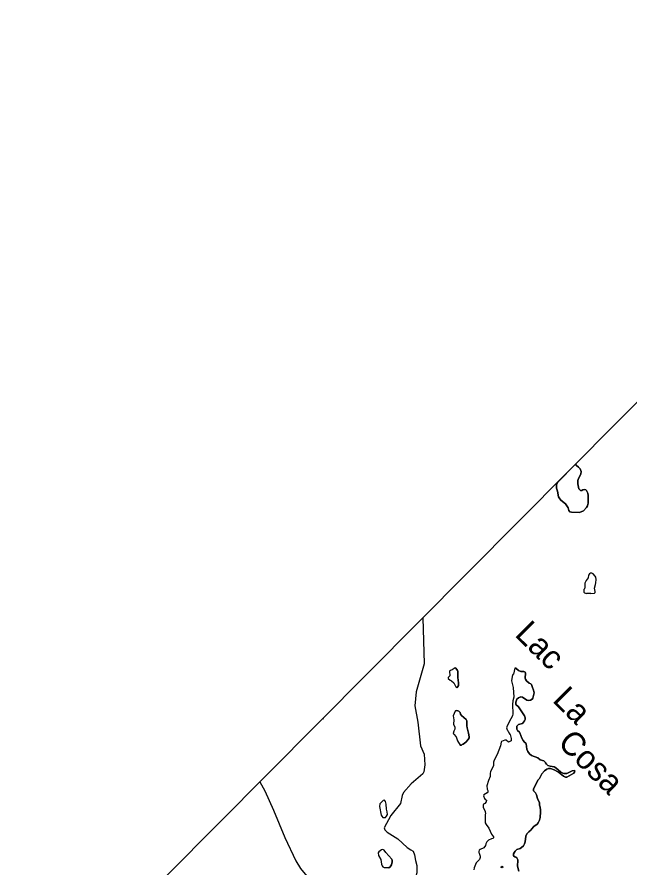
# Model space of a CAD drawing. Extents: x 642515 to 647219, y 6080136 to 6084356.
# Drawn here: x 644998.5 to 645071.7, y 6081037.4 to 6081139.1 of the extents above; entities that cross this region are included whole.
import ezdxf

# ---------------------------------------------------------------- set-up
doc = ezdxf.new("R2010")
doc.units = 0
doc.layers.add('Level 63', color=7, linetype='Continuous')

msp = doc.modelspace()

# ---------------------------------------------------------------- linework, layer by layer
at = {"layer": 'Level 63'}
msp.add_line((645045.98, 6081038.98), (645046.1, 6081038.32), dxfattribs=at)
msp.add_lwpolyline([(644998.48, 6081018.51), (645159.24, 6080858.72), (645279.09, 6080979.29), (645118.32, 6081139.09)], close=True, dxfattribs=at)
for points in [[(645065.22, 6081085.66), (645063.09, 6081083.51), (645062.94, 6081083.2), (645062.96, 6081082.78), (645063.06, 6081082.44), (645063.19, 6081081.77), (645063.25, 6081081.63), (645063.45, 6081081.37), (645064.02, 6081080.91), (645064.2, 6081080.67), (645064.34, 6081080.46), (645064.41, 6081080.14), (645064.55, 6081079.98), (645064.75, 6081079.93), (645065.7, 6081079.9), (645066.17, 6081080.07), (645066.54, 6081080.47), (645066.66, 6081080.68), (645066.73, 6081081.02), (645066.73, 6081081.93), (645066.68, 6081082.21), (645066.55, 6081082.51), (645066.44, 6081082.61), (645066.24, 6081082.63), (645066.09, 6081082.59), (645065.98, 6081082.52), (645065.82, 6081082.52), (645065.61, 6081082.72), (645065.51, 6081083.33), (645065.49, 6081083.71), (645065.57, 6081083.93), (645065.87, 6081084.47), (645065.9, 6081084.77), (645065.79, 6081085.09), (645065.65, 6081085.24), (645065.56, 6081085.29), (645065.34, 6081085.49), (645065.22, 6081085.66)], [(645065.22, 6081085.66), (645065.34, 6081085.49), (645065.56, 6081085.29), (645065.65, 6081085.24), (645065.79, 6081085.09), (645065.9, 6081084.77), (645065.87, 6081084.47), (645065.57, 6081083.93), (645065.49, 6081083.71), (645065.51, 6081083.33), (645065.61, 6081082.72), (645065.82, 6081082.52), (645065.98, 6081082.52), (645066.09, 6081082.59), (645066.24, 6081082.63), (645066.44, 6081082.61), (645066.55, 6081082.51), (645066.68, 6081082.21), (645066.73, 6081081.93), (645066.73, 6081081.02), (645066.66, 6081080.68), (645066.54, 6081080.47), (645066.17, 6081080.07), (645065.7, 6081079.9)], [(645065.7, 6081079.9), (645064.75, 6081079.93), (645064.55, 6081079.98), (645064.41, 6081080.14), (645064.34, 6081080.46), (645064.2, 6081080.67), (645064.02, 6081080.91), (645063.45, 6081081.37), (645063.25, 6081081.63), (645063.19, 6081081.77), (645063.06, 6081082.44), (645062.96, 6081082.78), (645062.94, 6081083.2), (645063.09, 6081083.51)], [(645067.32, 6081072.54), (645067.17, 6081072.64), (645067.01, 6081072.63), (645066.89, 6081072.57), (645066.79, 6081072.41), (645066.72, 6081072.08), (645066.48, 6081071.76), (645066.36, 6081071.54), (645066.34, 6081071.44), (645066.35, 6081070.96), (645066.29, 6081070.76), (645066.2, 6081070.67), (645066.23, 6081070.37), (645066.3, 6081070.27), (645066.54, 6081070.19), (645066.59, 6081070.23), (645067.01, 6081070.25), (645067.06, 6081070.22), (645067.49, 6081070.24), (645067.56, 6081070.31), (645067.58, 6081070.45), (645067.5, 6081070.83), (645067.59, 6081071.29), (645067.66, 6081071.48), (645067.7, 6081071.87), (645067.65, 6081072.18), (645067.58, 6081072.3), (645067.32, 6081072.54)], [(645067.58, 6081072.3), (645067.32, 6081072.54), (645067.17, 6081072.64), (645067.01, 6081072.63), (645066.89, 6081072.57), (645066.79, 6081072.41), (645066.72, 6081072.08), (645066.48, 6081071.76), (645066.36, 6081071.54), (645066.34, 6081071.44), (645066.35, 6081070.96), (645066.29, 6081070.76), (645066.2, 6081070.67), (645066.23, 6081070.37), (645066.3, 6081070.27), (645066.54, 6081070.19), (645066.59, 6081070.23), (645067.01, 6081070.25), (645067.06, 6081070.22), (645067.49, 6081070.24), (645067.56, 6081070.31), (645067.58, 6081070.45), (645067.5, 6081070.83), (645067.59, 6081071.29), (645067.66, 6081071.48), (645067.7, 6081071.87), (645067.65, 6081072.18), (645067.58, 6081072.3)], [(645046.98, 6081067.31), (645047.13, 6081061.79), (645046.17, 6081058.47), (645046.02, 6081056.8), (645046.36, 6081054.84), (645046.71, 6081052.02), (645047.13, 6081051.01), (645047.22, 6081049.74), (645047.1, 6081048.9), (645046.96, 6081048.67), (645045.6, 6081047.48), (645044.67, 6081046.43), (645044.51, 6081046.08), (645044.31, 6081045.11), (645043.14, 6081043.68), (645042.34, 6081042.21), (645042.44, 6081041.96), (645042.7, 6081041.71), (645044, 6081040.9), (645045.09, 6081039.88), (645045.55, 6081039.59), (645045.82, 6081039.44), (645045.98, 6081038.98)], [(645050.92, 6081061.27), (645050.83, 6081061.31), (645050.46, 6081061.09), (645050.27, 6081061.01), (645050.17, 6081060.92), (645050.19, 6081060.39), (645049.99, 6081060.17), (645050.02, 6081060.05), (645050.26, 6081059.85), (645050.41, 6081059.79), (645050.69, 6081059.54), (645050.93, 6081059.07), (645051.05, 6081058.95), (645051.09, 6081058.98)], [(645051.05, 6081058.95), (645051.09, 6081058.98), (645051.22, 6081059.2), (645051.22, 6081059.53), (645051.14, 6081060.18), (645051.16, 6081060.88), (645051.12, 6081061), (645050.92, 6081061.27), (645050.83, 6081061.31), (645050.46, 6081061.09), (645050.27, 6081061.01), (645050.17, 6081060.92), (645050.19, 6081060.39), (645049.99, 6081060.17), (645050.02, 6081060.05), (645050.26, 6081059.85), (645050.41, 6081059.79), (645050.69, 6081059.54), (645050.93, 6081059.07), (645051.05, 6081058.95)], [(645050.92, 6081061.27), (645051.12, 6081061), (645051.16, 6081060.88), (645051.14, 6081060.18), (645051.22, 6081059.53), (645051.22, 6081059.2), (645051.09, 6081058.98)], [(645057.96, 6081061.3), (645057.79, 6081060.59), (645057.72, 6081060.52), (645057.7, 6081060.41), (645057.64, 6081060.29), (645057.56, 6081059.76), (645057.75, 6081058.97), (645057.85, 6081057.83), (645057.71, 6081057.37), (645057.68, 6081056.93), (645057.73, 6081055.83), (645057.68, 6081055.59), (645057.51, 6081055.22), (645057.13, 6081054.57), (645057, 6081054.29), (645056.99, 6081054.14), (645057.06, 6081053.92), (645057.13, 6081053.85), (645057.16, 6081053.74), (645057.23, 6081053.68), (645057.25, 6081053.58), (645057.32, 6081053.51), (645057.34, 6081053.42), (645057.41, 6081053.36), (645057.47, 6081053.2), (645057.55, 6081052.88), (645057.54, 6081052.6), (645057.39, 6081052.51), (645057.23, 6081052.46), (645056.94, 6081052.68), (645056.77, 6081052.67), (645056.39, 6081052.53), (645056.34, 6081052.45), (645056.25, 6081052.01), (645056.04, 6081051.51), (645055.87, 6081050.97), (645055.51, 6081050.28), (645055.42, 6081050.04), (645055.43, 6081049.62), (645055.08, 6081048.96), (645055.03, 6081048.69), (645055.04, 6081048.35), (645054.83, 6081047.88), (645054.63, 6081047.24), (645054.66, 6081046.83), (645054.78, 6081046.6), (645054.76, 6081046.5), (645054.67, 6081046.4), (645054.26, 6081046.14)], [(645058.4, 6081054.54), (645058.87, 6081054.68), (645059.13, 6081054.98), (645059.22, 6081055.17), (645059.22, 6081055.34), (645059.11, 6081055.6), (645058.73, 6081056.19), (645058.4, 6081056.66), (645058.1, 6081056.96), (645058.09, 6081057.24), (645058.22, 6081057.6), (645058.4, 6081057.73), (645058.7, 6081057.87), (645058.9, 6081057.84), (645059.39, 6081057.47), (645059.57, 6081057.43), (645059.85, 6081057.46), (645060.05, 6081057.6), (645060.13, 6081057.72), (645060.28, 6081058.35), (645060.21, 6081058.66), (645060.06, 6081058.99), (645059.97, 6081059.33), (645059.9, 6081059.42), (645059.68, 6081059.49), (645059.38, 6081059.76), (645059.24, 6081059.97), (645059.22, 6081060.08), (645059.26, 6081060.69), (645059.21, 6081060.82), (645059.06, 6081060.88), (645058.69, 6081060.9), (645058.4, 6081061), (645058.1, 6081061.28), (645057.96, 6081061.3), (645057.79, 6081060.59), (645057.72, 6081060.52), (645057.7, 6081060.41), (645057.64, 6081060.29), (645057.56, 6081059.76), (645057.75, 6081058.97), (645057.85, 6081057.83), (645057.71, 6081057.37), (645057.68, 6081056.93), (645057.73, 6081055.83), (645057.68, 6081055.59), (645057.51, 6081055.22), (645057.13, 6081054.57), (645057, 6081054.29), (645056.99, 6081054.14), (645057.06, 6081053.92), (645057.13, 6081053.85), (645057.16, 6081053.74), (645057.23, 6081053.68), (645057.25, 6081053.58), (645057.32, 6081053.51), (645057.34, 6081053.42), (645057.41, 6081053.36), (645057.47, 6081053.2), (645057.55, 6081052.88), (645057.54, 6081052.6), (645057.39, 6081052.51), (645057.23, 6081052.46), (645056.94, 6081052.68), (645056.77, 6081052.67), (645056.39, 6081052.53), (645056.34, 6081052.45), (645056.25, 6081052.01), (645056.04, 6081051.51), (645055.87, 6081050.97), (645055.51, 6081050.28), (645055.42, 6081050.04), (645055.43, 6081049.62), (645055.08, 6081048.96), (645055.03, 6081048.69), (645055.04, 6081048.35), (645054.83, 6081047.88), (645054.63, 6081047.24), (645054.66, 6081046.83), (645054.78, 6081046.6), (645054.76, 6081046.5), (645054.67, 6081046.4)], [(645057.96, 6081061.3), (645058.1, 6081061.28), (645058.4, 6081061), (645058.69, 6081060.9), (645059.06, 6081060.88), (645059.21, 6081060.82), (645059.26, 6081060.69), (645059.22, 6081060.08), (645059.24, 6081059.97), (645059.38, 6081059.76), (645059.68, 6081059.49), (645059.9, 6081059.42), (645059.97, 6081059.33), (645060.06, 6081058.99), (645060.21, 6081058.66), (645060.28, 6081058.35)], [(645060.28, 6081058.35), (645060.13, 6081057.72), (645060.05, 6081057.6), (645059.85, 6081057.46), (645059.57, 6081057.43), (645059.39, 6081057.47), (645058.9, 6081057.84), (645058.7, 6081057.87), (645058.4, 6081057.73), (645058.22, 6081057.6), (645058.09, 6081057.24), (645058.1, 6081056.96), (645058.4, 6081056.66), (645058.73, 6081056.19), (645059.11, 6081055.6), (645059.22, 6081055.34), (645059.22, 6081055.17), (645059.13, 6081054.98), (645058.87, 6081054.68), (645058.4, 6081054.54), (645058.22, 6081054.34), (645058.19, 6081054.18), (645058.19, 6081054), (645058.28, 6081053.85), (645058.52, 6081053.66), (645058.58, 6081053.58), (645058.81, 6081052.94), (645058.96, 6081052.65), (645059.11, 6081052.46), (645059.3, 6081052.33), (645059.34, 6081052.23), (645059.39, 6081051.61), (645059.52, 6081051.33), (645059.72, 6081051.06), (645059.97, 6081050.87), (645060.71, 6081050.56), (645060.98, 6081050.34), (645061.42, 6081050.23), (645061.61, 6081050.05), (645061.63, 6081049.96), (645061.76, 6081049.8), (645061.93, 6081049.67), (645062.21, 6081049.57), (645062.65, 6081049.51), (645062.87, 6081049.37), (645063.46, 6081048.86), (645063.71, 6081048.73), (645063.83, 6081048.69), (645064.17, 6081048.7), (645064.65, 6081048.96), (645064.83, 6081049.03), (645065.07, 6081049.05)], [(645051.13, 6081052.6), (645051.44, 6081052.09), (645051.49, 6081052.07), (645051.6, 6081052.1), (645051.68, 6081052.17), (645051.8, 6081052.22), (645052.12, 6081052.43), (645052.39, 6081052.76), (645052.5, 6081052.96), (645052.51, 6081053.09), (645052.42, 6081053.51), (645052.26, 6081054.14), (645052.23, 6081054.4), (645052.25, 6081054.98), (645052.15, 6081055.16), (645051.58, 6081055.62), (645051.48, 6081055.79), (645051.43, 6081055.99), (645051.28, 6081056.17), (645051.05, 6081056.25), (645050.89, 6081056.2), (645050.83, 6081056.14), (645050.58, 6081055.59), (645050.66, 6081055.11), (645050.65, 6081054.59), (645050.8, 6081054.25), (645050.79, 6081054.01), (645050.68, 6081053.75), (645050.61, 6081053.49), (645050.66, 6081053.4), (645050.97, 6081053.09), (645051.13, 6081052.6)], [(645050.89, 6081056.2), (645050.83, 6081056.14), (645050.58, 6081055.59), (645050.66, 6081055.11), (645050.65, 6081054.59), (645050.8, 6081054.25), (645050.79, 6081054.01), (645050.68, 6081053.75), (645050.61, 6081053.49), (645050.66, 6081053.4), (645050.97, 6081053.09), (645051.13, 6081052.6), (645051.44, 6081052.09)], [(645050.89, 6081056.2), (645051.05, 6081056.25), (645051.28, 6081056.17), (645051.43, 6081055.99), (645051.48, 6081055.79), (645051.58, 6081055.62), (645052.15, 6081055.16), (645052.25, 6081054.98), (645052.23, 6081054.4), (645052.26, 6081054.14), (645052.42, 6081053.51), (645052.51, 6081053.09), (645052.5, 6081052.96), (645052.39, 6081052.76), (645052.12, 6081052.43), (645051.8, 6081052.22), (645051.68, 6081052.17), (645051.6, 6081052.1), (645051.49, 6081052.07), (645051.44, 6081052.09)], [(645035.12, 6081055.2), (645035.03, 6081055.28)], [(645058.46, 6081037.05), (645058.27, 6081037.65), (645058.28, 6081037.91), (645058.33, 6081038.07), (645058.31, 6081038.38), (645058.19, 6081038.61), (645058.09, 6081038.7), (645057.97, 6081038.74), (645057.82, 6081038.88), (645057.79, 6081038.99), (645057.82, 6081039.11), (645057.94, 6081039.29), (645058, 6081039.43), (645058.22, 6081039.64), (645058.59, 6081039.75), (645058.77, 6081039.86), (645059, 6081040.07), (645059.11, 6081040.29), (645059.19, 6081040.53), (645059.28, 6081041.23), (645059.39, 6081041.49), (645059.65, 6081041.75), (645059.91, 6081041.96), (645059.91, 6081042), (645059.97, 6081042.01), (645059.98, 6081042.06), (645060.23, 6081042.36), (645060.63, 6081042.65), (645060.75, 6081042.81), (645060.92, 6081043.14), (645061, 6081043.43), (645061.05, 6081044.12), (645061.04, 6081044.39), (645060.97, 6081044.84), (645060.93, 6081044.89), (645060.9, 6081045.21), (645060.66, 6081045.72), (645060.56, 6081046.14), (645060.42, 6081046.41), (645060.21, 6081046.65), (645060.2, 6081046.86), (645060.54, 6081047.55), (645060.73, 6081047.89), (645060.93, 6081048.11), (645061.21, 6081048.67), (645061.53, 6081049.02), (645061.8, 6081049.23), (645062, 6081049.32), (645062.25, 6081049.31), (645062.66, 6081049.15), (645063.17, 6081048.86), (645063.79, 6081048.38), (645064.01, 6081048.26), (645064.18, 6081048.27), (645065, 6081048.76), (645065.11, 6081048.86), (645065.14, 6081049.01), (645065.07, 6081049.05), (645064.83, 6081049.03), (645064.65, 6081048.96), (645064.17, 6081048.7), (645063.83, 6081048.69), (645063.71, 6081048.73), (645063.46, 6081048.86), (645062.87, 6081049.37), (645062.65, 6081049.51), (645062.21, 6081049.57), (645061.93, 6081049.67), (645061.76, 6081049.8), (645061.63, 6081049.96), (645061.61, 6081050.05), (645061.42, 6081050.23), (645060.98, 6081050.34), (645060.71, 6081050.56), (645059.97, 6081050.87), (645059.72, 6081051.06), (645059.52, 6081051.33), (645059.39, 6081051.61), (645059.34, 6081052.23), (645059.3, 6081052.33), (645059.11, 6081052.46), (645058.96, 6081052.65), (645058.81, 6081052.94), (645058.58, 6081053.58), (645058.52, 6081053.66), (645058.28, 6081053.85), (645058.19, 6081054), (645058.19, 6081054.18), (645058.22, 6081054.34), (645058.4, 6081054.54)], [(645065.07, 6081049.05), (645065.14, 6081049.01), (645065.11, 6081048.86), (645065, 6081048.76), (645064.18, 6081048.27), (645064.01, 6081048.26), (645063.79, 6081048.38), (645063.17, 6081048.86), (645062.66, 6081049.15), (645062.25, 6081049.31), (645062, 6081049.32), (645061.8, 6081049.23), (645061.53, 6081049.02), (645061.21, 6081048.67), (645060.93, 6081048.11), (645060.73, 6081047.89), (645060.54, 6081047.55), (645060.2, 6081046.86), (645060.21, 6081046.65), (645060.42, 6081046.41), (645060.56, 6081046.14), (645060.66, 6081045.72), (645060.9, 6081045.21), (645060.93, 6081044.89), (645060.97, 6081044.84), (645061.04, 6081044.39), (645061.05, 6081044.12), (645061, 6081043.43), (645060.92, 6081043.14), (645060.75, 6081042.81), (645060.63, 6081042.65), (645060.23, 6081042.36), (645059.98, 6081042.06), (645059.97, 6081042.01), (645059.91, 6081042), (645059.91, 6081041.96), (645059.65, 6081041.75), (645059.39, 6081041.49), (645059.28, 6081041.23), (645059.19, 6081040.53), (645059.11, 6081040.29), (645059, 6081040.07), (645058.77, 6081039.86), (645058.59, 6081039.75), (645058.22, 6081039.64), (645058, 6081039.43), (645057.94, 6081039.29), (645057.82, 6081039.11), (645057.79, 6081038.99), (645057.82, 6081038.88), (645057.97, 6081038.74), (645058.09, 6081038.7), (645058.19, 6081038.61), (645058.31, 6081038.38), (645058.33, 6081038.07), (645058.28, 6081037.91), (645058.27, 6081037.65), (645058.46, 6081037.05)], [(645027.5, 6081047.71), (645028.08, 6081046.63), (645029.12, 6081044.34), (645030.49, 6081041.05), (645031.78, 6081038.28), (645032.36, 6081037.34), (645033.85, 6081035.52), (645034.69, 6081034.05), (645035.39, 6081033.02), (645035.8, 6081031.58), (645035.91, 6081030.66)], [(645054.67, 6081046.4), (645054.26, 6081046.14), (645054.22, 6081046.05), (645054.35, 6081045.73), (645054.44, 6081045.61), (645054.59, 6081045.52), (645054.56, 6081045.3), (645054.4, 6081045.12), (645054.23, 6081045.02), (645054.17, 6081044.93), (645054.18, 6081044.67), (645054.42, 6081044.18), (645054.46, 6081043.88), (645054.42, 6081043.82), (645054.42, 6081042.97), (645054.44, 6081042.8), (645054.55, 6081042.6), (645054.88, 6081042.16), (645055.19, 6081041.46), (645055.43, 6081041.15), (645055.42, 6081041.01), (645055.33, 6081040.92), (645055.18, 6081040.89), (645054.82, 6081040.72), (645054.62, 6081040.52), (645054.52, 6081040.31), (645054.46, 6081040.12), (645054.26, 6081039.83), (645053.81, 6081039.64), (645053.71, 6081039.56), (645053.67, 6081039.38), (645053.68, 6081039.26), (645053.72, 6081039.2), (645053.82, 6081038.84), (645053.81, 6081038.65), (645053.74, 6081038.43), (645053.33, 6081038.02), (645053.09, 6081037.42), (645053.08, 6081037.21)], [(645054.26, 6081046.14), (645054.22, 6081046.05), (645054.35, 6081045.73), (645054.44, 6081045.61), (645054.59, 6081045.52), (645054.56, 6081045.3), (645054.4, 6081045.12), (645054.23, 6081045.02), (645054.17, 6081044.93), (645054.18, 6081044.67), (645054.42, 6081044.18), (645054.46, 6081043.88), (645054.42, 6081043.82), (645054.42, 6081042.97), (645054.44, 6081042.8), (645054.55, 6081042.6), (645054.88, 6081042.16), (645055.19, 6081041.46), (645055.43, 6081041.15), (645055.42, 6081041.01), (645055.33, 6081040.92), (645055.18, 6081040.89), (645054.82, 6081040.72), (645054.62, 6081040.52), (645054.52, 6081040.31)], [(645042.4, 6081045.51), (645042.24, 6081045.47), (645041.85, 6081045.06), (645041.81, 6081044.78), (645042, 6081043.74), (645042.07, 6081043.59), (645042.2, 6081043.46), (645042.5, 6081043.44), (645042.65, 6081043.6), (645042.74, 6081043.79), (645042.72, 6081044.13), (645042.64, 6081044.44), (645042.61, 6081045.03), (645042.51, 6081045.37), (645042.4, 6081045.51)], [(645042.51, 6081045.37), (645042.4, 6081045.51), (645042.24, 6081045.47), (645041.85, 6081045.06), (645041.81, 6081044.78), (645042, 6081043.74), (645042.07, 6081043.59), (645042.2, 6081043.46), (645042.5, 6081043.44), (645042.65, 6081043.6), (645042.74, 6081043.79), (645042.72, 6081044.13), (645042.64, 6081044.44), (645042.61, 6081045.03), (645042.51, 6081045.37)], [(645054.52, 6081040.31), (645054.46, 6081040.12), (645054.26, 6081039.83), (645053.81, 6081039.64), (645053.71, 6081039.56), (645053.67, 6081039.38), (645053.68, 6081039.26), (645053.72, 6081039.2), (645053.82, 6081038.84), (645053.81, 6081038.65), (645053.74, 6081038.43), (645053.33, 6081038.02), (645053.09, 6081037.42), (645053.08, 6081037.21)], [(645043.25, 6081038.47), (645042.54, 6081039.25), (645042.34, 6081039.54), (645042.19, 6081039.61), (645042.05, 6081039.59), (645041.73, 6081039.34), (645041.63, 6081039.22), (645041.69, 6081038.89), (645041.94, 6081038.41), (645042.03, 6081037.86), (645042.11, 6081037.67), (645042.2, 6081037.56), (645042.34, 6081037.48), (645042.84, 6081037.49), (645042.9, 6081037.44)], [(645042.9, 6081037.44), (645043.06, 6081037.55), (645043.22, 6081037.81), (645043.31, 6081038.14), (645043.3, 6081038.3), (645043.25, 6081038.47), (645042.54, 6081039.25), (645042.34, 6081039.54), (645042.19, 6081039.61), (645042.05, 6081039.59), (645041.73, 6081039.34), (645041.63, 6081039.22), (645041.69, 6081038.89), (645041.94, 6081038.41), (645042.03, 6081037.86), (645042.11, 6081037.67), (645042.2, 6081037.56), (645042.34, 6081037.48), (645042.84, 6081037.49), (645042.9, 6081037.44)], [(645043.25, 6081038.47), (645043.3, 6081038.3), (645043.31, 6081038.14), (645043.22, 6081037.81), (645043.06, 6081037.55), (645042.9, 6081037.44)], [(645046.1, 6081038.32), (645046.26, 6081037.7), (645046.27, 6081036.82), (645045.9, 6081035.65)], [(645056.5, 6081037.6), (645056.56, 6081037.51), (645056.55, 6081037.47), (645056.44, 6081037.44), (645056.32, 6081037.48), (645056.32, 6081037.57), (645056.44, 6081037.62), (645056.5, 6081037.6)]]:
    msp.add_lwpolyline(points, dxfattribs=at)

# ---------------------------------------------------------------- texts
for s, p in [('Lac ', (645057.86, 6081065.21)), ('La', (645062.36, 6081057.36)), ('Cosa', (645062.97, 6081052.23))]:
    msp.add_text(s, height=2.83, rotation=315.1735, dxfattribs=at).set_placement(p)

doc.saveas('drawing.dxf')
